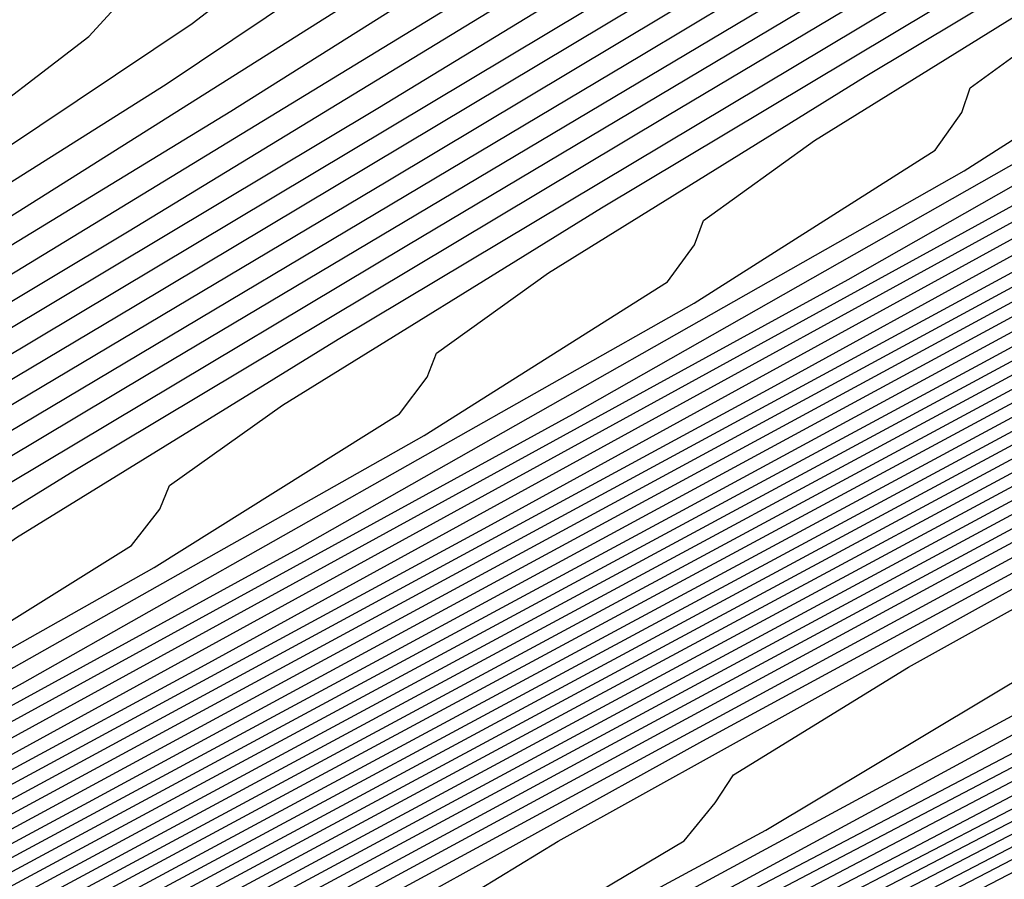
# Model space of a CAD drawing. Extents: x 3249832 to 3255657, y 13789405 to 13793316.
# Tile 472 of 656: x 3254730.34 to 3254732.31, y 13790597.63 to 13790599.34. Entities that reach past the tile are written whole.
import ezdxf

# ---------------------------------------------------------------- set-up
doc = ezdxf.new("R2010")
doc.units = 0
doc.header["$LTSCALE"] = 100
doc.header["$MEASUREMENT"] = 0
for name, color, linetype in [('GRATIO_CON', 10, 'CONTINUOUS'), ('GRATIO_ICON', 7, 'CONTINUOUS'), ('TARGETS_EAST', 7, 'CONTINUOUS')]:
    doc.layers.add(name, color=color, linetype=linetype)

# ---------------------------------------------------------------- blocks, each defined once
blk = doc.blocks.new('Gratio_032316_contours')
at = {"layer": 'GRATIO_CON', "color": 1, "linetype": 'Continuous', "flags": 128}
for points in [[(3254726.3378, 13790594.5453), (3254728.0364, 13790595.4225), (3254729.1397, 13790596.0034), (3254730.5914, 13790596.7657), (3254733.0339, 13790598.0351), (3254735.9029, 13790599.5284), (3254738.3324, 13790600.8104), (3254739.6738, 13790601.5537), (3254740.1474, 13790601.863), (3254740.191, 13790601.9504), (3254740.2145, 13790602.0175), (3254740.5169, 13790602.2209), (3254741.3696, 13790602.7062), (3254742.9564, 13790603.5729), (3254745.1093, 13790604.735)], [(3254725.6398, 13790594.2097), (3254727.242, 13790595.0371), (3254728.3149, 13790595.6016), (3254729.7765, 13790596.3682), (3254732.2459, 13790597.6509), (3254735.1467, 13790599.1602), (3254737.6035, 13790600.4555), (3254738.9606, 13790601.2055), (3254739.4406, 13790601.5162), (3254739.4857, 13790601.6027), (3254739.5103, 13790601.6689), (3254739.8166, 13790601.8732), (3254740.6791, 13790602.3631), (3254742.2835, 13790603.2388), (3254744.4603, 13790604.4136), (3254746.951, 13790605.7536)], [(3254726.4475, 13790594.6516), (3254727.4901, 13790595.1998), (3254728.9615, 13790595.9707), (3254731.4579, 13790597.2668), (3254734.3904, 13790598.792), (3254736.8745, 13790600.1006), (3254738.2473, 13790600.8573), (3254738.7337, 13790601.1695), (3254738.7804, 13790601.255), (3254738.8061, 13790601.3203), (3254739.1163, 13790601.5256), (3254739.9886, 13790602.0199), (3254741.6107, 13790602.9048), (3254743.8113, 13790604.0922), (3254746.3292, 13790605.4468)], [(3254726.6653, 13790594.798), (3254728.1466, 13790595.5731), (3254730.6698, 13790596.8826), (3254733.6342, 13790598.4238), (3254736.1456, 13790599.7456), (3254737.5341, 13790600.5091), (3254738.0268, 13790600.8228), (3254738.0751, 13790600.9073), (3254738.1019, 13790600.9716), (3254738.4161, 13790601.178), (3254739.2981, 13790601.6768), (3254740.9379, 13790602.5708), (3254743.1622, 13790603.7708), (3254745.7073, 13790605.14)], [(3254726.5167, 13790594.7781), (3254729.0938, 13790596.1143), (3254732.1218, 13790597.6874), (3254734.6878, 13790599.0358), (3254736.1077, 13790599.8126), (3254736.6131, 13790600.1293), (3254736.6645, 13790600.2119), (3254736.6935, 13790600.2744), (3254737.0155, 13790600.4827), (3254737.9171, 13790600.9906), (3254739.5923, 13790601.9027), (3254741.8642, 13790603.128), (3254744.4636, 13790604.5264), (3254747.1108, 13790605.9534)], [(3254725.7018, 13790594.3806), (3254728.3058, 13790595.7302), (3254731.3656, 13790597.3192), (3254733.9589, 13790598.6809), (3254735.3945, 13790599.4644), (3254735.9062, 13790599.7826), (3254735.9592, 13790599.8642), (3254735.9893, 13790599.9258), (3254736.3152, 13790600.1351), (3254737.2266, 13790600.6474), (3254738.9195, 13790601.5687), (3254741.2152, 13790602.8067), (3254743.8418, 13790604.2196), (3254746.5167, 13790605.6615)], [(3254724.8869, 13790593.9831), (3254727.5178, 13790595.346), (3254730.6094, 13790596.951), (3254733.23, 13790598.326), (3254734.6813, 13790599.1162), (3254735.1994, 13790599.4358), (3254735.2539, 13790599.5165), (3254735.2851, 13790599.5772), (3254735.615, 13790599.7875), (3254736.5361, 13790600.3043), (3254738.2467, 13790601.2347), (3254740.5662, 13790602.4853), (3254743.2199, 13790603.9128), (3254745.9225, 13790605.3696)], [(3254726.7297, 13790594.9619), (3254729.8532, 13790596.5828), (3254732.5011, 13790597.9711), (3254733.9681, 13790598.7679), (3254734.4925, 13790599.0891), (3254734.5486, 13790599.1688), (3254734.5809, 13790599.2286), (3254734.9147, 13790599.4398), (3254735.8456, 13790599.9612), (3254737.5738, 13790600.9006), (3254739.9172, 13790602.1639), (3254742.5981, 13790603.606), (3254745.3284, 13790605.0776)], [(3254725.1537, 13790594.1936), (3254728.3408, 13790595.8464), (3254731.0432, 13790597.2612), (3254732.5416, 13790598.0715), (3254733.0788, 13790598.3956), (3254733.138, 13790598.4734), (3254733.1725, 13790598.5314), (3254733.5142, 13790598.7446), (3254734.4647, 13790599.2749), (3254736.2282, 13790600.2326), (3254738.6192, 13790601.5211), (3254741.3544, 13790602.9924), (3254744.14, 13790604.4938), (3254746.6389, 13790605.8542)], [(3254724.3657, 13790593.8095), (3254727.5846, 13790595.4782), (3254730.3143, 13790596.9063), (3254731.8284, 13790597.7233), (3254732.3719, 13790598.0489), (3254732.4327, 13790598.1257), (3254732.4683, 13790598.1828), (3254732.8139, 13790598.397), (3254733.7742, 13790598.9318), (3254735.5554, 13790599.8985), (3254737.9702, 13790601.1997), (3254740.7326, 13790602.6856), (3254743.5459, 13790604.2018), (3254746.0696, 13790605.5755)], [(3254726.8284, 13790595.11), (3254729.5854, 13790596.5514), (3254731.1152, 13790597.375), (3254731.6651, 13790597.7022), (3254731.7274, 13790597.7779), (3254731.7641, 13790597.8342), (3254732.1136, 13790598.0493), (3254733.0837, 13790598.5886), (3254734.8826, 13790599.5645), (3254737.3212, 13790600.8783), (3254740.1107, 13790602.3788), (3254742.9517, 13790603.9099), (3254745.5004, 13790605.2968)], [(3254726.0722, 13790594.7418), (3254728.8565, 13790596.1965), (3254730.402, 13790597.0268), (3254730.9582, 13790597.3554), (3254731.0222, 13790597.4302), (3254731.0599, 13790597.4856), (3254731.4133, 13790597.7017), (3254732.3932, 13790598.2455), (3254734.2098, 13790599.2305), (3254736.6721, 13790600.557), (3254739.4889, 13790602.072), (3254742.3576, 13790603.618), (3254744.9312, 13790605.0181)], [(3254724.5597, 13790594.0055), (3254727.3987, 13790595.4866), (3254728.9756, 13790596.3303), (3254729.5445, 13790596.662), (3254729.6116, 13790596.7348), (3254729.6515, 13790596.7883), (3254730.0128, 13790597.0065), (3254731.0122, 13790597.5592), (3254732.8641, 13790598.5624), (3254735.3741, 13790599.9142), (3254738.2452, 13790601.4584), (3254741.1692, 13790603.0341), (3254743.7928, 13790604.4607), (3254745.7514, 13790605.5527)], [(3254726.6698, 13790595.1317), (3254728.2624, 13790595.9821), (3254728.8376, 13790596.3152), (3254728.9063, 13790596.3871), (3254728.9473, 13790596.4397), (3254729.3125, 13790596.6588), (3254730.3217, 13790597.2161), (3254732.1913, 13790598.2284), (3254734.7251, 13790599.5928), (3254737.6234, 13790601.1516), (3254740.5751, 13790602.7422), (3254743.2236, 13790604.1819), (3254745.201, 13790605.2835)], [(3254725.9781, 13790594.796), (3254727.5602, 13790595.6396), (3254728.1321, 13790595.9692), (3254728.201, 13790596.0394), (3254728.2432, 13790596.0911), (3254728.6123, 13790596.3112), (3254729.6312, 13790596.873), (3254731.5185, 13790597.8944), (3254734.0761, 13790599.2714), (3254737.0015, 13790600.8448), (3254739.9809, 13790602.4502), (3254742.6544, 13790603.9032), (3254744.6507, 13790605.0144), (3254745.719, 13790605.6546)], [(3254726.8879, 13790595.3125), (3254727.4304, 13790595.6251), (3254727.4957, 13790595.6917), (3254727.539, 13790595.7425), (3254727.912, 13790595.9636), (3254728.9407, 13790596.5299), (3254730.8457, 13790597.5603), (3254733.4271, 13790598.95), (3254736.3797, 13790600.538), (3254739.3867, 13790602.1583), (3254742.0852, 13790603.6245), (3254744.1004, 13790604.7453), (3254745.1792, 13790605.3901)], [(3254726.5114, 13790595.2683), (3254727.5597, 13790595.8436), (3254729.5001, 13790596.8923), (3254732.1291, 13790598.3073), (3254735.136, 13790599.9244), (3254738.1984, 13790601.5744), (3254740.9468, 13790603.0671), (3254742.9997, 13790604.207), (3254744.0997, 13790604.8611), (3254744.4835, 13790605.1454), (3254744.5116, 13790605.2382), (3254744.5122, 13790605.3046), (3254744.6836, 13790605.4556), (3254745.1918, 13790605.789)], [(3254726.8692, 13790595.5005), (3254728.8273, 13790596.5582), (3254731.4801, 13790597.9859), (3254734.5142, 13790599.6176), (3254737.6043, 13790601.2825), (3254740.3776, 13790602.7884), (3254742.4494, 13790603.9379), (3254743.5599, 13790604.5966), (3254743.948, 13790604.8818), (3254743.9772, 13790604.9739), (3254743.9785, 13790605.0395), (3254744.152, 13790605.1909), (3254744.6652, 13790605.5266), (3254745.6126, 13790606.1037)], [(3254726.1787, 13790595.1573), (3254728.1544, 13790596.2242), (3254730.8311, 13790597.6645), (3254733.8923, 13790599.3108), (3254737.0101, 13790600.9906), (3254739.8083, 13790602.5097), (3254741.8991, 13790603.6688), (3254743.0202, 13790604.3321), (3254743.4125, 13790604.6182), (3254743.4428, 13790604.7095), (3254743.4448, 13790604.7744), (3254743.6204, 13790604.9262), (3254744.1386, 13790605.2643), (3254745.0947, 13790605.8461)], [(3254725.4882, 13790594.8142), (3254727.4816, 13790595.8902), (3254730.1821, 13790597.3431), (3254733.2705, 13790599.004), (3254736.4159, 13790600.6987), (3254739.2391, 13790602.231), (3254741.3488, 13790603.3996), (3254742.4804, 13790604.0675), (3254742.877, 13790604.3547), (3254742.9084, 13790604.4452), (3254742.9111, 13790604.5093), (3254743.0888, 13790604.6615), (3254743.612, 13790605.0019), (3254744.5768, 13790605.5886), (3254745.7826, 13790606.31)], [(3254726.136, 13790595.2221), (3254728.884, 13790596.7003), (3254732.0268, 13790598.3905), (3254735.2276, 13790600.1148), (3254738.1007, 13790601.6735), (3254740.2481, 13790602.8614), (3254741.4009, 13790603.5385), (3254741.806, 13790603.8275), (3254741.8396, 13790603.9165), (3254741.8437, 13790603.9792), (3254742.0257, 13790604.132), (3254742.5588, 13790604.4772), (3254743.541, 13790605.0735), (3254744.7681, 13790605.8073)], [(3254725.4632, 13790594.8881), (3254728.235, 13790596.3789), (3254731.405, 13790598.0837), (3254734.6335, 13790599.8229), (3254737.5315, 13790601.3948), (3254739.6978, 13790602.5923), (3254740.8611, 13790603.274), (3254741.2705, 13790603.5639), (3254741.3051, 13790603.6521), (3254741.31, 13790603.7141), (3254741.4941, 13790603.8673), (3254742.0322, 13790604.2148), (3254743.023, 13790604.816), (3254744.2609, 13790605.556), (3254745.4639, 13790606.2766)], [(3254724.7904, 13790594.5541), (3254727.586, 13790596.0576), (3254730.7831, 13790597.7769), (3254734.0393, 13790599.5309), (3254736.9623, 13790601.1161), (3254739.1475, 13790602.3231), (3254740.3214, 13790603.0095), (3254740.735, 13790603.3004), (3254740.7707, 13790603.3878), (3254740.7763, 13790603.449), (3254740.9625, 13790603.6026), (3254741.5056, 13790603.9525), (3254742.5051, 13790604.5584), (3254743.7537, 13790605.3047), (3254744.967, 13790606.0314)], [(3254726.937, 13790595.7362), (3254730.1613, 13790597.4701), (3254733.4451, 13790599.239), (3254736.3931, 13790600.8374), (3254738.5972, 13790602.054), (3254739.7816, 13790602.745), (3254740.1996, 13790603.0368), (3254740.2363, 13790603.1234), (3254740.2426, 13790603.1839), (3254740.4309, 13790603.3379), (3254740.979, 13790603.6901), (3254741.9872, 13790604.3009), (3254743.2464, 13790605.0534), (3254744.4701, 13790605.7863), (3254745.4248, 13790606.3694)], [(3254725.639, 13790595.0934), (3254728.9176, 13790596.8565), (3254732.2568, 13790598.6551), (3254735.2547, 13790600.28), (3254737.4965, 13790601.5157), (3254738.7021, 13790602.216), (3254739.1286, 13790602.5096), (3254739.1675, 13790602.5947), (3254739.1753, 13790602.6537), (3254739.3678, 13790602.8085), (3254739.9258, 13790603.1654), (3254740.9514, 13790603.7858), (3254742.2319, 13790604.5507), (3254743.4762, 13790605.2959), (3254744.4471, 13790605.8888), (3254745.1243, 13790606.3232)], [(3254724.99, 13790594.772), (3254728.2958, 13790596.5497), (3254731.6627, 13790598.3632), (3254734.6855, 13790600.0013), (3254736.9462, 13790601.2466), (3254738.1623, 13790601.9514), (3254738.5931, 13790602.2461), (3254738.6331, 13790602.3303), (3254738.6416, 13790602.3886), (3254738.8362, 13790602.5437), (3254739.3992, 13790602.903), (3254740.4335, 13790603.5283), (3254741.7247, 13790604.2994), (3254742.9793, 13790605.0508), (3254743.9582, 13790605.6485), (3254744.6412, 13790606.0863), (3254745.0626, 13790606.3893)], [(3254724.341, 13790594.4506), (3254727.6739, 13790596.2429), (3254731.0685, 13790598.0713), (3254734.1162, 13790599.7226), (3254736.3959, 13790600.9775), (3254737.6226, 13790601.6869), (3254738.0576, 13790601.9825), (3254738.0987, 13790602.066), (3254738.1079, 13790602.1235), (3254738.3046, 13790602.279), (3254738.8726, 13790602.6406), (3254739.9155, 13790603.2707), (3254741.2175, 13790604.0481), (3254742.4824, 13790604.8056), (3254743.4694, 13790605.4082), (3254744.1581, 13790605.8493), (3254744.5832, 13790606.1542), (3254744.7888, 13790606.3504)], [(3254727.0521, 13790595.9361), (3254730.4743, 13790597.7793), (3254733.547, 13790599.4439), (3254735.8456, 13790600.7084), (3254737.0828, 13790601.4224), (3254737.5221, 13790601.7189), (3254737.5642, 13790601.8016), (3254737.5742, 13790601.8585), (3254737.773, 13790602.0143), (3254738.346, 13790602.3783)], [(3254725.8084, 13790595.3225), (3254729.286, 13790597.1955), (3254732.4086, 13790598.8864), (3254734.7449, 13790600.1701), (3254736.0033, 13790600.8934), (3254736.4511, 13790601.1918), (3254736.4954, 13790601.2729), (3254736.5068, 13790601.3283), (3254736.7099, 13790601.4849), (3254737.2928, 13790601.8536), (3254738.3618, 13790602.4981)], [(3254725.1866, 13790595.0157), (3254728.6918, 13790596.9035), (3254731.8394, 13790598.6077), (3254734.1946, 13790599.901), (3254735.4635, 13790600.6289), (3254735.9156, 13790600.9282), (3254735.961, 13790601.0086), (3254735.9731, 13790601.0632), (3254736.1783, 13790601.2202), (3254736.7662, 13790601.5912), (3254737.8439, 13790602.2406), (3254739.1885, 13790603.0428)], [(3254724.6294, 13790594.7436), (3254728.1169, 13790596.6219), (3254731.2726, 13790598.3303), (3254733.6443, 13790599.6319), (3254734.9238, 13790600.3644), (3254735.3801, 13790600.6646), (3254735.4266, 13790600.7442), (3254735.4394, 13790600.7981), (3254735.6467, 13790600.9555), (3254736.2396, 13790601.3288), (3254737.326, 13790601.983), (3254738.6813, 13790602.7915)], [(3254724.1231, 13790594.4989), (3254727.5569, 13790596.3484), (3254730.7077, 13790598.0539), (3254733.0939, 13790599.3627), (3254734.384, 13790600.0999), (3254734.8446, 13790600.4011), (3254734.8922, 13790600.4798), (3254734.9057, 13790600.533), (3254735.1151, 13790600.6907), (3254735.713, 13790601.0665), (3254736.808, 13790601.7255), (3254738.174, 13790602.5402)], [(3254726.4371, 13790595.8013), (3254729.5778, 13790597.5011), (3254731.9933, 13790598.8245), (3254733.3045, 13790599.5708), (3254733.7736, 13790599.8739), (3254733.8233, 13790599.9511), (3254733.8383, 13790600.0028), (3254734.052, 13790600.1613), (3254734.6598, 13790600.5418), (3254735.7722, 13790601.2104), (3254737.1595, 13790602.0375), (3254738.507, 13790602.8443)], [(3254725.8771, 13790595.5277), (3254729.0129, 13790597.2246), (3254731.443, 13790598.5553), (3254732.7647, 13790599.3063), (3254733.2382, 13790599.6103), (3254733.2889, 13790599.6868), (3254733.3046, 13790599.7378), (3254733.5204, 13790599.8966), (3254734.1332, 13790600.2794), (3254735.2543, 13790600.9529), (3254736.6523, 13790601.7862), (3254738.01, 13790602.5991), (3254739.0695, 13790603.2456)], [(3254725.3172, 13790595.2542), (3254728.4479, 13790596.9482), (3254730.8927, 13790598.2862), (3254732.225, 13790599.0418), (3254732.7027, 13790599.3468), (3254732.7545, 13790599.4224), (3254732.7709, 13790599.4727), (3254732.9888, 13790599.6319), (3254733.6066, 13790600.017), (3254734.7364, 13790600.6953), (3254736.1451, 13790601.5349), (3254737.5131, 13790602.3539), (3254738.5807, 13790603.0053)], [(3254724.7573, 13790594.9806), (3254727.883, 13790596.6718), (3254730.3423, 13790598.0171), (3254731.6852, 13790598.7773), (3254732.1672, 13790599.0832), (3254732.2201, 13790599.1581), (3254732.2372, 13790599.2076), (3254732.4572, 13790599.3672), (3254733.08, 13790599.7547), (3254734.2185, 13790600.4378), (3254735.6378, 13790601.2835), (3254737.0162, 13790602.1087), (3254738.0918, 13790602.765)], [(3254726.7531, 13790596.119), (3254729.2417, 13790597.4788), (3254730.6057, 13790598.2483), (3254731.0962, 13790598.5561), (3254731.1513, 13790598.6294), (3254731.1699, 13790598.6774), (3254731.3941, 13790598.8377), (3254732.0268, 13790599.2299), (3254733.1826, 13790599.9227), (3254734.6233, 13790600.7809), (3254736.0223, 13790601.6184), (3254737.1141, 13790602.2844), (3254737.8772, 13790602.7691), (3254738.3515, 13790603.0978)], [(3254726.1882, 13790595.8426), (3254728.6914, 13790597.2097), (3254730.0659, 13790597.9838), (3254730.5607, 13790598.2925), (3254730.6169, 13790598.365), (3254730.6362, 13790598.4123), (3254730.8625, 13790598.573), (3254731.5002, 13790598.9676), (3254732.6647, 13790599.6652), (3254734.1161, 13790600.5296), (3254735.5254, 13790601.3732), (3254736.6252, 13790602.0441), (3254737.3941, 13790602.5322), (3254737.8721, 13790602.8627), (3254738.109, 13790603.065)], [(3254725.6233, 13790595.5662), (3254728.141, 13790596.9406), (3254729.5262, 13790597.7192), (3254730.0252, 13790598.0289), (3254730.0824, 13790598.1007), (3254730.1025, 13790598.1472), (3254730.3309, 13790598.3083), (3254730.9736, 13790598.7052), (3254732.1468, 13790599.4076), (3254733.6089, 13790600.2782)], [(3254725.0584, 13790595.2898), (3254727.5907, 13790596.6714), (3254728.9864, 13790597.4547), (3254729.4897, 13790597.7653), (3254729.548, 13790597.8363), (3254729.5688, 13790597.8821), (3254729.7993, 13790598.0436), (3254730.447, 13790598.4429), (3254731.6289, 13790599.1501), (3254733.1016, 13790600.0269)], [(3254726.4901, 13790596.1332), (3254727.9069, 13790596.9257), (3254728.4187, 13790597.2382), (3254728.4792, 13790597.3076), (3254728.5014, 13790597.352), (3254728.7362, 13790597.5142), (3254729.3938, 13790597.9181), (3254730.5931, 13790598.635), (3254732.0871, 13790599.5243), (3254733.5377, 13790600.3926)], [(3254725.9398, 13790595.8641), (3254727.3671, 13790596.6612), (3254727.8832, 13790596.9746), (3254727.9448, 13790597.0432), (3254727.9677, 13790597.0869), (3254728.2046, 13790597.2494), (3254728.8672, 13790597.6558), (3254730.0751, 13790598.3775), (3254731.5799, 13790599.273), (3254733.0408, 13790600.1474)], [(3254726.8274, 13790596.3967), (3254727.3477, 13790596.711), (3254727.4104, 13790596.7789), (3254727.434, 13790596.8218), (3254727.673, 13790596.9847), (3254728.3406, 13790597.3934), (3254729.5572, 13790598.1199), (3254731.0727, 13790599.0216), (3254732.5438, 13790599.9022)], [(3254726.9003, 13790596.5567), (3254727.1414, 13790596.72), (3254727.814, 13790597.1311), (3254729.0393, 13790597.8624), (3254730.5654, 13790598.7703), (3254732.0469, 13790599.6571), (3254733.2031, 13790600.3621)], [(3254726.7608, 13790596.6063), (3254728.0035, 13790597.3473), (3254729.5509, 13790598.2677), (3254731.0531, 13790599.1667), (3254732.2254, 13790599.8815), (3254733.0458, 13790600.3997)], [(3254726.2342, 13790596.344), (3254727.4856, 13790597.0898), (3254729.0437, 13790598.0163), (3254730.5561, 13790598.9216), (3254731.7365, 13790599.6412), (3254732.5627, 13790600.1628)], [(3254726.9676, 13790596.8322), (3254728.5365, 13790597.765), (3254730.0592, 13790598.6764), (3254731.2476, 13790599.4009), (3254732.0795, 13790599.9259), (3254732.5991, 13790600.2766)], [(3254726.4497, 13790596.5747), (3254728.0292, 13790597.5137), (3254729.5623, 13790598.4312), (3254730.7588, 13790599.1606), (3254731.5964, 13790599.6889), (3254732.1198, 13790600.0415), (3254732.3836, 13790600.249)], [(3254727.0147, 13790597.011), (3254728.5684, 13790597.9409), (3254729.781, 13790598.68), (3254730.6301, 13790599.215), (3254731.161, 13790599.5713), (3254731.4293, 13790599.7797), (3254731.5303, 13790599.8934), (3254731.5694, 13790599.9713), (3254731.6274, 13790600.0626), (3254731.6871, 13790600.1797), (3254731.7065, 13790600.3255), (3254731.6575, 13790600.4978), (3254731.5666, 13790600.6731), (3254731.474, 13790600.8226), (3254731.3842, 13790600.9145), (3254731.1594, 13790600.9045), (3254730.626, 13790600.745), (3254729.6931, 13790600.4182), (3254728.6, 13790600.0245), (3254727.6688, 13790599.6942), (3254727.1275, 13790599.5185), (3254726.8283, 13790599.4336)], [(3254726.5075, 13790596.7597), (3254728.0715, 13790597.6957), (3254729.2922, 13790598.4398), (3254730.147, 13790598.9781), (3254730.6817, 13790599.3362), (3254730.9522, 13790599.545), (3254731.0544, 13790599.6584), (3254731.0942, 13790599.7358), (3254731.1529, 13790599.8272), (3254731.213, 13790599.9449), (3254731.2326, 13790600.0917), (3254731.1833, 13790600.2651), (3254731.0919, 13790600.4413), (3254730.9989, 13790600.5913), (3254730.909, 13790600.6829), (3254730.6832, 13790600.6717), (3254730.1468, 13790600.5102), (3254729.2079, 13790600.1807), (3254728.1078, 13790599.784), (3254727.1707, 13790599.4509), (3254726.6262, 13790599.2732)], [(3254726.0003, 13790596.5084), (3254727.5746, 13790597.4506), (3254728.8033, 13790598.1995), (3254729.6638, 13790598.7412), (3254730.2023, 13790599.101), (3254730.4751, 13790599.3103), (3254730.5785, 13790599.4234), (3254730.619, 13790599.5004), (3254730.6783, 13790599.5918), (3254730.7389, 13790599.7101), (3254730.7587, 13790599.8578), (3254730.709, 13790600.0323), (3254730.6171, 13790600.2095), (3254730.5238, 13790600.36), (3254730.4338, 13790600.4513), (3254730.2071, 13790600.4389), (3254729.6675, 13790600.2755), (3254728.7227, 13790599.9432), (3254727.6156, 13790599.5435), (3254726.6725, 13790599.2077)]]:
    blk.add_lwpolyline(points, dxfattribs=at)
at = {"layer": 'GRATIO_ICON', "color": 7, "linetype": 'Continuous', "flags": 128}
for points in [[(3254727.0358, 13790594.881), (3254728.8309, 13790595.808), (3254729.9645, 13790596.4052), (3254731.4063, 13790597.1632), (3254733.8219, 13790598.4192), (3254736.6591, 13790599.8966), (3254739.0613, 13790601.1653), (3254740.387, 13790601.902), (3254740.8543, 13790602.2097), (3254740.8963, 13790602.2981), (3254740.9186, 13790602.3661), (3254741.2171, 13790602.5685), (3254742.0601, 13790603.0493), (3254743.6292, 13790603.9069), (3254745.7583, 13790605.0564)], [(3254725.8405, 13790594.3962), (3254727.3317, 13790595.1756), (3254729.8818, 13790596.4985), (3254732.878, 13790598.0556), (3254735.4167, 13790599.3907), (3254736.8209, 13790600.1608), (3254737.32, 13790600.476), (3254737.3698, 13790600.5596), (3254737.3977, 13790600.623), (3254737.7158, 13790600.8304), (3254738.6076, 13790601.3337), (3254740.2651, 13790602.2367), (3254742.5132, 13790603.4494), (3254745.0855, 13790604.8332)], [(3254725.9417, 13790594.5778), (3254729.097, 13790596.2146), (3254731.7722, 13790597.6161), (3254733.2549, 13790598.4197), (3254733.7856, 13790598.7424), (3254733.8433, 13790598.8211), (3254733.8767, 13790598.88), (3254734.2144, 13790599.0922), (3254735.1551, 13790599.618), (3254736.901, 13790600.5666), (3254739.2682, 13790601.8425), (3254741.9763, 13790603.2992), (3254744.7342, 13790604.7857)], [(3254725.316, 13790594.3737), (3254728.1276, 13790595.8416), (3254729.6888, 13790596.6786), (3254730.2513, 13790597.0087), (3254730.3169, 13790597.0825), (3254730.3557, 13790597.137), (3254730.7131, 13790597.3541), (3254731.7027, 13790597.9024), (3254733.537, 13790598.8964), (3254736.0231, 13790600.2356), (3254738.8671, 13790601.7652), (3254741.7634, 13790603.326), (3254744.362, 13790604.7394), (3254746.3017, 13790605.8218)], [(3254726.8348, 13790595.3939), (3254727.2117, 13790595.616), (3254728.2502, 13790596.1867), (3254730.1729, 13790597.2263), (3254732.7781, 13790598.6286), (3254735.7579, 13790600.2312), (3254738.7926, 13790601.8664), (3254741.516, 13790603.3458), (3254743.5501, 13790604.4761), (3254744.6395, 13790605.1256), (3254745.019, 13790605.4089)], [(3254726.8088, 13790595.5561), (3254729.533, 13790597.0217), (3254732.6487, 13790598.6972), (3254735.8218, 13790600.4067), (3254738.6699, 13790601.9523), (3254740.7985, 13790603.1305), (3254741.9407, 13790603.803), (3254742.3415, 13790604.0911), (3254742.374, 13790604.1808), (3254742.3774, 13790604.2442), (3254742.5572, 13790604.3968), (3254743.0854, 13790604.7395), (3254744.0589, 13790605.3311), (3254745.2754, 13790606.0587)], [(3254726.288, 13790595.4148), (3254729.5395, 13790597.1633), (3254732.851, 13790598.9471), (3254735.8239, 13790600.5587), (3254738.0468, 13790601.7849), (3254739.2419, 13790602.4805), (3254739.6641, 13790602.7732), (3254739.7019, 13790602.859), (3254739.7089, 13790602.9188), (3254739.8993, 13790603.0732), (3254740.4524, 13790603.4277), (3254741.4693, 13790604.0434), (3254742.7392, 13790604.8021), (3254743.9731, 13790605.5411), (3254744.936, 13790606.1291)], [(3254726.4303, 13790595.6293), (3254729.8802, 13790597.4874), (3254732.9778, 13790599.1651), (3254735.2952, 13790600.4392), (3254736.5431, 13790601.1579), (3254736.9866, 13790601.4554), (3254737.0298, 13790601.5373), (3254737.0405, 13790601.5934), (3254737.2414, 13790601.7496), (3254737.8194, 13790602.1159), (3254738.8797, 13790602.7557)], [(3254726.997, 13790596.0748), (3254730.1427, 13790597.7775), (3254732.5436, 13790599.0936), (3254733.8443, 13790599.8353), (3254734.3091, 13790600.1375), (3254734.3578, 13790600.2155), (3254734.372, 13790600.2679), (3254734.5835, 13790600.426), (3254735.1864, 13790600.8041), (3254736.2901, 13790601.468), (3254737.6668, 13790602.2888), (3254739.0039, 13790603.0894)], [(3254724.1973, 13790594.7071), (3254727.3181, 13790596.3954), (3254729.792, 13790597.748), (3254731.1455, 13790598.5128), (3254731.6317, 13790598.8196), (3254731.6857, 13790598.8937), (3254731.7036, 13790598.9425), (3254731.9256, 13790599.1024), (3254732.5534, 13790599.4923), (3254733.7006, 13790600.1802), (3254735.1306, 13790601.0322), (3254736.5193, 13790601.8636), (3254737.6029, 13790602.5247), (3254738.3604, 13790603.0061)], [(3254727.0404, 13790596.4023), (3254728.4467, 13790597.1902), (3254728.9542, 13790597.5018), (3254729.0136, 13790597.5719), (3254729.0351, 13790597.6171), (3254729.2677, 13790597.7789), (3254729.9204, 13790598.1805), (3254731.111, 13790598.8925), (3254732.5944, 13790599.7756)], [(3254726.6098, 13790596.4553), (3254727.2874, 13790596.8687), (3254728.5214, 13790597.6048), (3254730.0582, 13790598.519), (3254731.55, 13790599.4119), (3254732.7142, 13790600.1218)], [(3254725.9318, 13790596.3171), (3254727.522, 13790597.2624), (3254729.0654, 13790598.1861), (3254730.2699, 13790598.9203), (3254731.1132, 13790599.452), (3254731.6404, 13790599.8064), (3254731.9064, 13790600.0143), (3254732.0062, 13790600.1285), (3254732.0446, 13790600.2067), (3254732.102, 13790600.298), (3254732.1611, 13790600.4145), (3254732.1804, 13790600.5594), (3254732.1317, 13790600.7305), (3254732.0413, 13790600.9048), (3254731.9491, 13790601.0539), (3254731.8595, 13790601.1462), (3254731.6356, 13790601.1373), (3254731.1053, 13790600.9798), (3254730.1783, 13790600.6557), (3254729.0923, 13790600.265), (3254728.167, 13790599.9374), (3254727.6288, 13790599.7638), (3254727.331, 13790599.6806), (3254727.0338, 13790599.5854)]]:
    blk.add_lwpolyline(points, dxfattribs=at)

msp = doc.modelspace()

# ---------------------------------------------------------------- block references
at = {"layer": 'TARGETS_EAST'}
msp.add_blockref('Gratio_032316_contours', (0, 0), dxfattribs=at)

doc.saveas('drawing.dxf')
